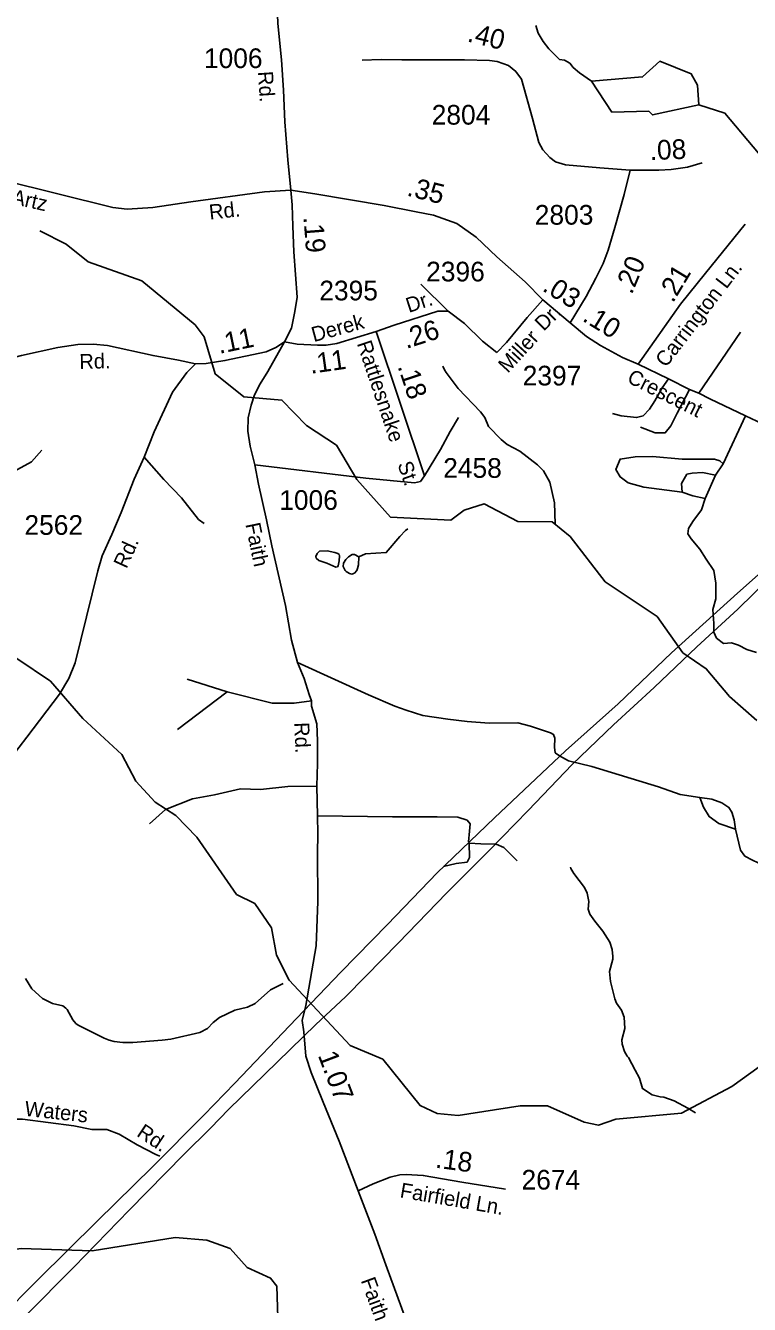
# Model space of a CAD drawing. Extents: x 1473865 to 1648260, y 639067 to 773536.
# Drawn here: x 1564420 to 1569013, y 659571 to 667690 of the extents above; entities that cross this region are included whole.
import ezdxf

# ---------------------------------------------------------------- set-up
doc = ezdxf.new("R2010")
doc.units = 0
for name, color, linetype in [('Exist Hydrographic Creek Single Shore', 7, 'Continuous'), ('Exist Hydrographic Misc Water Feature', 7, 'Continuous'), ('Exist Hydrographic Pond Under 1500 Sq Ft', 7, 'Continuous'), ('Exist Road Non-System Type 51', 7, 'Continuous'), ('Exist Road Non-System Type 51 Label', 7, 'Continuous'), ('Exist Road Secondary Mileage Hundredths English Label', 7, 'Continuous'), ('Exist Road Secondary Type 51 Attributed', 7, 'Continuous'), ('Exist Road Secondary Type 51 Label', 7, 'Continuous'), ('Exist Road Secondary Type 51 Number Label', 7, 'Continuous'), ('Exist Utilities Electrical Transmission Line', 7, 'Continuous')]:
    doc.layers.add(name, color=color, linetype=linetype)

msp = doc.modelspace()

# ---------------------------------------------------------------- linework, layer by layer
at = {"layer": 'Exist Hydrographic Creek Single Shore'}
for points in [[(1569059.4, 663278.9), (1568887.4, 663430.1), (1568739.4, 663607), (1568590.4, 663708.5), (1568427.4, 663938.3), (1568097.5, 664158.4), (1567876.4, 664445.1), (1567761.4, 664539.3), (1567544.4, 664540.4), (1567329.4, 664653.2), (1567203.4, 664613), (1567119.4, 664549), (1566736.4, 664569.9), (1566522.5, 664807.3), (1566392.5, 665026.5), (1566202.4, 665151.8), (1566046.4, 665312.5), (1565805.4, 665333.8), (1565623.4, 665478.6), (1565552.5, 665713.1), (1565495.5, 665789.7), (1565157.4, 666069), (1564817.4, 666190.8), (1564677.4, 666301.9), (1564511.4, 666387.3)], [(1564280.4, 664823), (1564457.4, 664921.2), (1564524.4, 664995.3)], [(1569128.4, 661117.7), (1568901.4, 660954.9), (1568581.4, 660784.1), (1568164.4, 660746.6), (1568055.3, 660709.3), (1567964.4, 660727.6), (1567732.4, 660830.8), (1567557.4, 660831), (1567164.4, 660770), (1567031.4, 660782.5), (1566923.3, 660834), (1566686.4, 661127.6), (1566479.4, 661213.9), (1566093.4, 661628.7), (1566012.4, 661787.9), (1565981.3, 661962.5), (1565875.4, 662115.6), (1565759.4, 662173.8), (1565506.4, 662536.7), (1565374.4, 662673.9), (1565242.4, 662758.6), (1565119.4, 662892.4), (1565030.4, 663061.6), (1564783.4, 663289.8), (1564578.4, 663527), (1564149.4, 663814.6)], [(1566032.4, 659154.9), (1566015.4, 659687.1), (1565974.4, 659737.1), (1565825.4, 659805.8), (1565718.3, 659926.1), (1565569.4, 659978.3), (1565369.3, 659995.5), (1564843.3, 659911), (1564393.3, 659926.6), (1564234.3, 659903.6), (1563934.3, 659909.6), (1563718.4, 659969.8), (1563395.3, 660107.6), (1563065.3, 660363.7), (1562923.3, 660314.1), (1562763.3, 660202.4), (1562604.3, 660218.7), (1562215.3, 660374.3), (1561650.3, 660526.8), (1561436.3, 660688.7)]]:
    msp.add_lwpolyline(points, dxfattribs=at)
at = {"layer": 'Exist Hydrographic Misc Water Feature'}
for points in [[(1568691.5, 667185.9), (1568857.5, 667133.3), (1569283.5, 666625.8), (1569464.4, 666448.2), (1569829.4, 666319.3), (1569961.5, 666231.3), (1570220.5, 666262.2), (1570394.5, 666209.4), (1570553.5, 666232.5), (1570779.4, 666313.3), (1570921.4, 666326.8), (1571055.4, 666409.4), (1571347.4, 666397), (1571659.5, 666617.2), (1571826.4, 666679.4), (1571911.4, 666789.3), (1572006.5, 666994.2), (1572051.5, 667203.4), (1572102.5, 667284.4), (1572489.5, 667513), (1572548.5, 667597.1), (1572580.3, 667938.2)], [(1568010.4, 667337.5), (1567935.6, 667389.6), (1567894.8, 667423.6), (1567874.4, 667450.8), (1567840.4, 667471.3), (1567807.8, 667475.5), (1567740.1, 667543.3), (1567705.1, 667588.7), (1567673.6, 667641.1), (1567658.1, 667691.3)], [(1567780.6, 664527.1), (1567776.7, 664659.7), (1567746.1, 664792), (1567706.8, 664862.5), (1567669.2, 664900.9), (1567556.2, 664988.3), (1567476.7, 665031.2), (1567437, 665061.6), (1567357.8, 665144.6), (1567334.5, 665200.9), (1567306.9, 665237.1), (1567164.5, 665386.8), (1567089.5, 665487.7), (1567077.7, 665503.9), (1567068, 665528)], [(1566845.4, 664495.4), (1566830.3, 664484.7), (1566793.9, 664447.1), (1566708.7, 664344), (1566576.6, 664335.6), (1566534.8, 664317.3)], [(1566388.9, 664250.4), (1566398.5, 664253.4), (1566402.6, 664259.3), (1566410.9, 664291.2), (1566411.3, 664323.2), (1566409.3, 664331.2), (1566401.4, 664337.3), (1566383.5, 664345.5), (1566333.6, 664354.1), (1566285.5, 664352.7), (1566269.4, 664338.9), (1566261.2, 664319), (1566265, 664308.9), (1566280.9, 664294.7), (1566332.6, 664276.1), (1566388.9, 664250.4)], [(1566534.8, 664317.3), (1566506.6, 664332.4), (1566492.5, 664332.6), (1566468.3, 664316.9), (1566452.1, 664301), (1566437.9, 664277.2), (1566435.6, 664255.3), (1566447.4, 664231.1), (1566455.3, 664223), (1566475.2, 664210.8), (1566491.1, 664206.6), (1566507.2, 664214.4), (1566521.4, 664230.2), (1566525.5, 664242.2), (1566531.8, 664266.1), (1566534.8, 664317.3)], [(1568670.5, 660786.1), (1568622.4, 660817.5), (1568534.8, 660862.5), (1568469.1, 660887.3), (1568447.2, 660889.5), (1568395.3, 660902.1), (1568335.6, 660940.8), (1568315.3, 661007.6), (1568289, 661057.4), (1568245.8, 661137.9), (1568237.9, 661145.9), (1568220.2, 661176.2), (1568204.7, 661222.4), (1568203.1, 661250.4), (1568221.8, 661322.2), (1568218.6, 661394.2), (1568201.1, 661438.4), (1568169.6, 661482.8), (1568158, 661510.9), (1568131.1, 661621.3), (1568125.8, 661683.3), (1568146.7, 661763.1), (1568146.9, 661779.1), (1568141.3, 661823.1), (1568127.9, 661871.3), (1568082.6, 661939.9), (1568031.3, 662004.4), (1567999.8, 662048.8), (1567990.1, 662080.9), (1567994.7, 662128.9), (1567983.2, 662181), (1567965.6, 662217.2), (1567898.6, 662306), (1567879, 662338.3), (1567877, 662346.3)], [(1566054.3, 661607.5), (1565973.7, 661568.4), (1565876.7, 661481.5), (1565828.5, 661458), (1565748.2, 661439), (1565651.6, 661392.1), (1565611.3, 661360.6), (1565574.8, 661323), (1565526.5, 661297.5), (1565342, 661255.7), (1565285.9, 661248.4), (1565101.7, 661232.5), (1565037.7, 661233.2), (1564981.7, 661239.9), (1564949.8, 661248.3), (1564919.9, 661260.6), (1564770.7, 661334.3), (1564754.7, 661342.5), (1564738.9, 661354.7), (1564719.1, 661376.9), (1564683.9, 661443.4), (1564676, 661451.5), (1564656.1, 661465.7), (1564590.3, 661480.5), (1564528.5, 661513.2), (1564459.2, 661574), (1564420, 661640.5)]]:
    msp.add_lwpolyline(points, dxfattribs=at)
at = {"layer": 'Exist Hydrographic Pond Under 1500 Sq Ft'}
msp.add_lwpolyline([(1568691.5, 667185.9), (1568398.5, 667122.9), (1568374.5, 667146.3), (1568140.4, 667141.2), (1568010.4, 667337.5), (1568335.4, 667363.7), (1568445.4, 667463.3), (1568644.4, 667383.7), (1568684.4, 667310.7), (1568691.5, 667185.9)], dxfattribs=at)
at = {"layer": 'Exist Road Non-System Type 51'}
msp.add_line((1566927.8, 666049.3), (1567101.6, 665876.9), dxfattribs=at)
for points in [[(1568691.8, 665356.1), (1568957.4, 665743.9)], [(1568144, 665227.1), (1568199.7, 665212.4), (1568297.5, 665201), (1568339.8, 665212.6), (1568378.2, 665254), (1568412.9, 665307.5), (1568460, 665389), (1568500.6, 665447.6)], [(1568633.3, 665379.1), (1568554.6, 665228.4), (1568513.5, 665149.7), (1568479.3, 665105.2), (1568414.3, 665105.2), (1568321.9, 665139.4)], [(1566952.4, 664830.4), (1567052.6, 664999.2), (1567114, 665112.4), (1567167.2, 665201.8)], [(1568989.1, 665211.3), (1568845.4, 664906.6)], [(1565554, 664528.7), (1565516.4, 664555), (1565410.1, 664692.4), (1565297.6, 664808), (1565173.2, 664949.7)], [(1568845.4, 664906.6), (1568824.9, 664927.1), (1568790.7, 664937.4), (1568585.4, 664937.4), (1568397.2, 664954.5), (1568287.7, 664951.1), (1568191.9, 664937.4), (1568164.5, 664872.3), (1568191.9, 664824.4), (1568243.2, 664786.7), (1568342.4, 664759.3), (1568585.4, 664728.5)], [(1565874.9, 664900.6), (1566578.2, 664817.3), (1566887.9, 664787.3), (1566925.9, 664794.9), (1566952.4, 664830.4)], [(1568585.4, 664728.5), (1568581.9, 664783.3), (1568616.2, 664841.5), (1568650.4, 664848.3), (1568715.4, 664851.8), (1568797.5, 664834.6)], [(1568797.5, 664834.6), (1568732.5, 664687.4)], [(1568845.4, 664906.6), (1568797.5, 664834.6)], [(1568732.5, 664687.4), (1568653.8, 664704.5), (1568585.4, 664728.5)], [(1568732.5, 664687.4), (1568708.6, 664616.4), (1568653.8, 664541), (1568626.4, 664496.5), (1568623, 664462.3), (1568643.5, 664431.4), (1568698.3, 664366.4), (1568739.4, 664301.3), (1568787.3, 664229.4), (1568800.9, 664150.7), (1568800.9, 664051.3), (1568780.4, 663982.9), (1568787.3, 663893.8), (1568787.3, 663839), (1568804.4, 663801.4), (1568848.8, 663767.1), (1568900.2, 663770.5), (1568944.7, 663756.9), (1568996, 663729.5), (1569057.6, 663708.9)], [(1566145.1, 663646.5), (1566596.8, 663440.5), (1566763.2, 663368.9), (1566835.7, 663343.4), (1566941.3, 663310.1), (1567099.5, 663287.4), (1567221.8, 663271.4), (1567361.7, 663261.6), (1567543, 663262.1), (1567624.6, 663241), (1567750.2, 663199.3), (1567770, 663189.1), (1567777.7, 663164.9), (1567777, 663108.9), (1567780.7, 663073), (1567806.9, 663053), (1567866.1, 663021.9), (1568013.5, 662985), (1568436.1, 662857.5), (1568573.7, 662808.5), (1568697.4, 662788.8)], [(1565699, 663459.6), (1565445.6, 663540.9)], [(1565699, 663459.6), (1565383.5, 663220.4)], [(1566234.3, 663402.2), (1566124.4, 663387.8), (1565985.8, 663387.8), (1565699, 663459.6)], [(1565206.6, 662622.5), (1565307, 662713.4), (1565479.1, 662780.3), (1565619.1, 662806.1), (1565783.8, 662844), (1565911.1, 662840.4), (1566083.3, 662858.2), (1566267.8, 662861.6)], [(1568697.4, 662788.8), (1568775.4, 662777.8), (1568838.9, 662754.9), (1568882.8, 662726.4), (1568902.4, 662696.2), (1568915.6, 662647.9), (1568925, 662587.9)], [(1568697.4, 662788.8), (1568720.6, 662728.5), (1568758, 662668.1), (1568819.3, 662623.2), (1568925, 662587.9)], [(1566273, 662673.5), (1566749.1, 662667.3), (1567031.6, 662667.3), (1567163.7, 662664.2), (1567222.1, 662645.8), (1567240.5, 662621.2), (1567237.4, 662575.1), (1567231.3, 662507.5)], [(1568925, 662587.9), (1568955.4, 662455.4), (1568984.8, 662417), (1569032.5, 662390.2), (1569068.4, 662373.9), (1569100, 662343.4), (1569143.8, 662334.7), (1569205.6, 662314.1), (1569267.2, 662281.2), (1569308.9, 662246.6), (1569378.1, 662197.8), (1569452, 662168.6), (1569525.7, 662153.7), (1569629.7, 662140.4), (1569753.8, 662152.7), (1569939.7, 662134.4), (1569981.4, 662109.7), (1570016.9, 662071.4), (1570048, 662008.9)], [(1567234.4, 662498.3), (1567237.4, 662409.1), (1567222.1, 662378.4), (1567151.4, 662369.2), (1567071.6, 662350.7)], [(1567234.4, 662498.3), (1567308.1, 662495.2), (1567406.4, 662492.1), (1567455.5, 662470.6), (1567538.4, 662387.6)], [(1563124.6, 661789.2), (1563249.3, 661636.8), (1563445.3, 661440.6), (1563569.5, 661340.2), (1563693.8, 661263.7), (1563799, 661168), (1563885, 661081.9), (1563932.8, 661029.3), (1564104.9, 660986.2), (1564238.7, 660947.9), (1564315.2, 660924), (1564329.5, 660885.8), (1564315.2, 660833.1), (1564310.4, 660775.7), (1564339.1, 660747), (1564401.2, 660747), (1564726.3, 660704), (1564841, 660680.1), (1564936.6, 660680.1), (1565013.1, 660651.4), (1565127.8, 660584.4), (1565247.3, 660522.2), (1565271.2, 660512.6)]]:
    msp.add_lwpolyline(points, dxfattribs=at)
at = {"layer": 'Exist Road Secondary Type 51 Attributed'}
msp.add_line((1566643.8, 665746.8), (1566952.4, 664830.4), dxfattribs=at)
for points in [[(1565928.1, 668832.6), (1565955.5, 668742.4), (1565970.6, 668648.2), (1565979.1, 668444.1), (1566013.2, 667933.6), (1566021.4, 667703.3), (1566043.5, 667473.2), (1566056.1, 667281), (1566064.4, 667078.8), (1566084.5, 666836.7), (1566104.1, 666644.5)], [(1568255.5, 666771.5), (1568063.4, 666786.8), (1567845.3, 666805.5), (1567783, 666824.2), (1567745.6, 666853.3), (1567702, 666901.1), (1567677, 666946.9), (1567637.6, 667100.7), (1567566.9, 667350.1), (1567531.6, 667397.9), (1567483.8, 667437.4), (1567413.2, 667462.3), (1567363.4, 667468.6), (1567205.5, 667472.7), (1566806.6, 667472.7), (1566675.7, 667474.8), (1566555.3, 667470.7)], [(1568713, 666818.3), (1568619.4, 666791.8), (1568515.8, 666775.3), (1568437.4, 666771.5), (1568335.1, 666771.5), (1568255.5, 666771.5)], [(1564275.6, 666708.7), (1564974.3, 666535), (1565065.5, 666524.9), (1565227.6, 666535.2), (1565468.1, 666571.2), (1565936.3, 666634.1), (1566104.1, 666644.5)], [(1568255.5, 666771.5), (1568218.8, 666617.3), (1568158.1, 666407.3), (1568117.7, 666263.2), (1568084.8, 666179.7), (1568039.3, 666086.1), (1567976.1, 665969.8), (1567874.8, 665803.7)], [(1566104.1, 666644.5), (1566111, 666552.7), (1566116, 666416), (1566122, 666253.8), (1566144.3, 665965.4), (1566129.3, 665873.7), (1566107.9, 665767.9), (1566062.8, 665682.3)], [(1566104.1, 666644.5), (1566255, 666621.1), (1566696.5, 666547.4), (1566898.2, 666507.7), (1567007.7, 666487.3), (1567156.5, 666433.7), (1567279.2, 666346.3), (1567410.5, 666221.9), (1567590.4, 666062.6), (1567702.8, 665948.3)], [(1568307.7, 665541.1), (1568575.9, 665922.2), (1568734.8, 666117.8), (1568986.5, 666429.4)], [(1567702.8, 665948.3), (1567602.5, 665837.5), (1567472.1, 665677.7), (1567410.4, 665614.9)], [(1567702.8, 665948.3), (1567874.8, 665803.7)], [(1566643.8, 665746.8), (1566758.4, 665787.3), (1567035.6, 665877.8), (1567101.6, 665876.9)], [(1567410.4, 665614.9), (1567319.2, 665686), (1567204.6, 665797.5), (1567101.6, 665876.9)], [(1567874.8, 665803.7), (1567978.9, 665715.2), (1568068.8, 665659.8), (1568207.2, 665583.6), (1568307.7, 665541.1)], [(1566062.8, 665682.3), (1566144.5, 665667.3), (1566272.7, 665661.7), (1566328.3, 665662), (1566396.1, 665671.6), (1566643.8, 665746.8)], [(1565498.9, 665541.7), (1565391.1, 665565.2), (1565229.4, 665595.3), (1564940, 665659), (1564850.1, 665668.2), (1564752, 665665.6), (1564625.8, 665645.1), (1564395.1, 665596.2), (1564222.5, 665551.4), (1563582.3, 665408.7), (1563359.6, 665361.5), (1562892, 665253.5), (1562725.5, 665207.9), (1562637.1, 665170.8), (1562558.4, 665118), (1562469.3, 665037), (1562330.4, 664818.9), (1562217.9, 664630.2), (1562091.6, 664449.7)], [(1566062.8, 665682.3), (1566008.2, 665645.2), (1565947.8, 665617.8), (1565685.2, 665563.3), (1565566.8, 665544.9), (1565498.9, 665541.7)], [(1566062.8, 665682.3), (1565956.3, 665493.8), (1565909.3, 665416.3), (1565872.5, 665344.8), (1565851.6, 665281), (1565832.5, 665199.2), (1565829.6, 665115.2), (1565844.3, 665019), (1565874.9, 664900.6), (1565897.2, 664778.2), (1565948.5, 664551.5), (1565982.4, 664386.9), (1566069.8, 664007.6), (1566106.9, 663787.1), (1566145.1, 663646.5), (1566187.9, 663544), (1566219.7, 663444), (1566234.3, 663402.2), (1566234.3, 663368.7), (1566268.3, 663256.8), (1566272.9, 663148.7), (1566273.2, 663004.6), (1566267.8, 662861.6), (1566273, 662673.5), (1566273.6, 662558.4), (1566272.1, 662434.4), (1566274.1, 662128.2), (1566264.6, 661848.2), (1566197.7, 661469), (1566174.7, 661374.1), (1566186.2, 661301), (1566198.3, 661145.9), (1566232.4, 661043.3), (1566308.6, 660854.3), (1566409.1, 660607.7), (1566529.6, 660291.6)], [(1565498.9, 665541.7), (1565444.2, 665488.3), (1565352.4, 665361.5), (1565235.3, 665111), (1565173.2, 664949.7), (1565109.5, 664810.6), (1565026.8, 664599.5), (1564967, 664458.3), (1564905.2, 664323.1), (1564878, 664227.4), (1564734.6, 663643), (1564695.4, 663545.3), (1564636.1, 663444.1), (1564428.5, 663172.7), (1564282.2, 662980.6)], [(1568307.7, 665541.1), (1568500.6, 665447.6), (1568633.3, 665379.1), (1568691.8, 665356.1), (1568762.4, 665320.1), (1568989.1, 665211.3), (1569204.1, 665109.7), (1569302.8, 665087.5), (1569460.2, 665056.4), (1569705.4, 665005.3), (1569913.1, 664957.7), (1570394.6, 664871.5), (1570557.3, 664844)], [(1566529.6, 660291.6), (1566625.4, 660335.6), (1566734.3, 660378), (1566794.8, 660393.1), (1566834.1, 660396.1), (1566943, 660390), (1567188, 660347.7), (1567466.3, 660302.4)], [(1566529.6, 660291.6), (1566635.6, 660017.5), (1566705, 659822), (1566785.3, 659608.2), (1566898.6, 659296.7), (1566942.4, 659170.6), (1567039.8, 658896.8), (1567088, 658746.1), (1567268.1, 658229), (1567303, 658117.2), (1567340.2, 658063.6), (1567398.5, 657965.7), (1567466, 657893.5), (1567601, 657781.6), (1567703.5, 657700), (1567907.3, 657524), (1567924.8, 657489), (1567930.6, 657451.1)]]:
    msp.add_lwpolyline(points, dxfattribs=at)
at = {"layer": 'Exist Utilities Electrical Transmission Line'}
for points in [[(1569331.1, 664435.8), (1568937.3, 664086), (1568519.1, 663708.6), (1568179.4, 663384.3), (1567846.2, 663085.9), (1567395.4, 662660.8), (1567031.5, 662310.8), (1566716, 661982.2), (1566420.7, 661679.4), (1566139.5, 661386.5), (1565747, 660974.9), (1565550.6, 660772.9), (1565225, 660444.5), (1564875.2, 660098.2), (1564499.2, 659728.5), (1564250.5, 659479.2)], [(1564420.7, 659499.1), (1564728.2, 659809.9), (1565078, 660170), (1565423.9, 660522.4), (1565593.7, 660690.4), (1565709.2, 660811.1), (1565937.6, 661032.6), (1566261.1, 661347.1), (1566451, 661523.1), (1566576.4, 661651.6), (1566786.8, 661865.5), (1567090.2, 662182.1), (1567361.2, 662453.2), (1567610, 662706.5), (1567889.2, 662999.4), (1568150, 663250.6), (1568408.5, 663487.7), (1568679.5, 663744.8), (1568940, 663983.8), (1569140.3, 664181.7)]]:
    msp.add_lwpolyline(points, dxfattribs=at)

# ---------------------------------------------------------------- texts
at = {"layer": 'Exist Road Non-System Type 51 Label'}
for s, rotation, p in [('Waters', 353.75396, (1564410.6, 660768.4)), ('Rd.', 326.33996, (1565119.7, 660643.7))]:
    msp.add_text(s, height=95, rotation=rotation, dxfattribs=at).set_placement(p)
at = {"layer": 'Exist Road Secondary Mileage Hundredths English Label'}
for s, rotation, p in [('.40', 345.89484, (1567217.5, 667590.6)), ('.08', 2.23983, (1568382.5, 666835.6)), ('.35', 345.89484, (1566834.1, 666611.5)), ('.19', 274.43848, (1566183.2, 666474.3)), ('.20', 67.21907, (1568266.3, 665977.9)), ('.21', 58.95494, (1568527.2, 665924.4)), ('.03', 328.37011, (1567693, 666009.8)), ('.26', 18.07405, (1566836, 665636.5)), ('.10', 328.37011, (1567947, 665818.8)), ('.11', 11.72887, (1565649.9, 665605.5)), ('.11', 8.08548, (1566229.9, 665479)), ('.18', 288.61171, (1566779.6, 665526.5)), ('1.07', 290.76825, (1566273.6, 661152.6)), ('.18', 352.40341, (1567016.4, 660439.3))]:
    msp.add_text(s, height=125, rotation=rotation, dxfattribs=at).set_placement(p)
at = {"layer": 'Exist Road Secondary Type 51 Label'}
for s, rotation, p in [('Rd.', 273.72991, (1565894.6, 667398)), ('Artz', 347.33124, (1564326.6, 666559.9)), ('Rd.', 6.2472, (1565589.5, 666457.9)), ('Carrington Ln.', 52.48562, (1568483.5, 665514.5)), ('Dr.', 18.07405, (1566851.5, 665865.3)), ('Dr.', 44.86292, (1567707.7, 665745.1)), ('Derek', 15.29264, (1566248.7, 665680)), ('Miller', 47.50115, (1567480, 665479.1)), ('Rattlesnake', 288.61174, (1566521.2, 665672)), ('Rd.', 1.53072, (1564762.6, 665509.4)), ('Crescent', 333.23176, (1568230.1, 665428.6)), ('St.', 288.61174, (1566778.8, 664906.1)), ('Faith', 281.63708, (1565814.5, 664524.3)), ('Rd.', 65.45139, (1565060.4, 664237.2)), ('Rd.', 272.44414, (1566124.8, 663265.2)), ('Fairfield Ln.', 350.19948, (1566791.2, 660250.8)), ('Faith', 290.02984, (1566545.7, 659722.7))]:
    msp.add_text(s, height=95, rotation=rotation, dxfattribs=at).set_placement(p)
at = {"layer": 'Exist Road Secondary Type 51 Number Label'}
for s, p in [('1006', (1565552, 667420.2)), ('2804', (1566997.1, 667061.2)), ('2803', (1567651.2, 666426.1)), ('2396', (1566961.9, 666065.7)), ('2395', (1566284, 665945.3)), ('2397', (1567574.5, 665405.2)), ('2458', (1567070.1, 664818.7)), ('1006', (1566029.7, 664615.3)), ('2562', (1564413.1, 664456.8)), ('2674', (1567567, 660299.7))]:
    msp.add_text(s, height=125, dxfattribs=at).set_placement(p)

doc.saveas('drawing.dxf')
